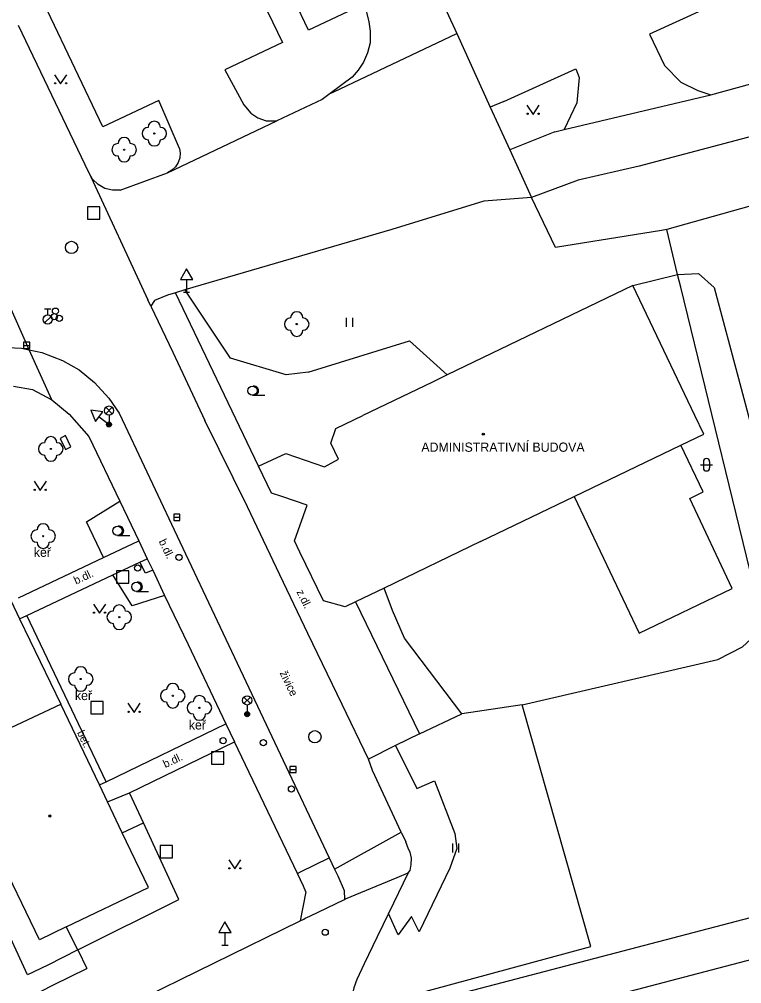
# Model space of a CAD drawing. Extents: x -595546 to -593986, y -1160845 to -1159202.
# Drawn here: x -595377.5 to -595318.9, y -1159973.4 to -1159895.1 of the extents above; entities that cross this region are included whole.
import ezdxf

# ---------------------------------------------------------------- set-up
doc = ezdxf.new("R2010")
doc.units = 0
for name, color, linetype in [('DOP - kresba z DSPS bez souradnic', 7, 'Continuous'), ('Level 22', 7, 'Continuous'), ('Level 24', 7, 'Continuous'), ('Level 26', 7, 'Continuous'), ('Level 27', 7, 'Continuous'), ('Level 28', 7, 'Continuous'), ('Level 33', 7, 'Continuous'), ('Level 34', 7, 'Continuous'), ('Level 36', 7, 'Continuous'), ('Level 39', 7, 'Continuous'), ('Specificka linie pasportu komunikaci', 7, 'Continuous'), ('TM - budovy zdene_ betonove - VP', 7, 'Continuous'), ('TM - chodniky - VP', 7, 'Continuous'), ('TM - hranice souvisleho porostu (skupiny stromu_ kere)', 7, 'Continuous'), ('TM - komunikace - VP', 7, 'Continuous'), ('TM - letecke snimky - pomocna linie', 7, 'Continuous'), ('TM - plot drateny_ kovovy - VP', 7, 'Continuous'), ('TM - popis objektu', 7, 'Continuous'), ('TM - popis povrchu', 7, 'Continuous'), ('TM - popis zelene', 7, 'Continuous'), ('TM - rozhrani ploch obecne - VP', 7, 'Continuous'), ('TM - vjezd na pozemek', 7, 'Continuous')]:
    doc.layers.add(name, color=color, linetype=linetype)

msp = doc.modelspace()

# ---------------------------------------------------------------- linework, layer by layer
at = {"layer": 'DOP - kresba z DSPS bez souradnic'}
for points in [[(-595273.92, -1159892.94), (-595272.87, -1159894.6), (-595272.97, -1159896.45), (-595274, -1159897.92), (-595324.96, -1159912.19)], [(-595324.07, -1159915.86), (-595322.38, -1159915.77), (-595321.1, -1159916.9), (-595319.02, -1159924.71), (-595308.56, -1159963.94), (-595308.87, -1159965.11), (-595309.49, -1159965.83), (-595341.24, -1159974.14), (-595345.72, -1159975.46)], [(-595333.89, -1160014.28), (-595332.35, -1160014.78), (-595299.69, -1160005.88), (-595298.92, -1160005.42), (-595298.32, -1160004.28), (-595298.22, -1160002.97), (-595306.81, -1159970.69), (-595307.47, -1159969.75), (-595309.17, -1159969.14), (-595342.3, -1159977.83), (-595343.58, -1159979.19), (-595334.37, -1160013.64), (-595333.89, -1160014.28)]]:
    msp.add_lwpolyline(points, dxfattribs=at)
at = {"layer": 'Level 22'}
for centre in [(-595366.58, -1159904.41), (-595369.03, -1159905.72), (-595355.01, -1159919.88), (-595374.99, -1159930.02), (-595375.61, -1159937.1), (-595369.43, -1159943.68), (-595372.56, -1159948.7), (-595365.08, -1159950.06), (-595362.92, -1159951.04)]:
    msp.add_circle(centre, 0.05, dxfattribs=at)
for centre, start, end in [((-595367.08, -1159904.41), 90, 270), ((-595366.58, -1159903.91), 0, 180), ((-595366.08, -1159904.41), 270, 90), ((-595369.03, -1159905.22), 0, 180), ((-595366.58, -1159904.91), 180, 0), ((-595369.53, -1159905.72), 90, 270), ((-595368.53, -1159905.72), 270, 90), ((-595369.03, -1159906.22), 180, 0), ((-595355.01, -1159919.38), 0, 180), ((-595355.51, -1159919.88), 90, 270), ((-595354.51, -1159919.88), 270, 90), ((-595355.01, -1159920.38), 180, 0), ((-595374.99, -1159929.52), 0, 180), ((-595375.49, -1159930.02), 90, 270), ((-595374.49, -1159930.02), 270, 90), ((-595374.99, -1159930.52), 180, 0), ((-595375.61, -1159936.6), 0, 180), ((-595376.11, -1159937.1), 90, 270), ((-595375.11, -1159937.1), 270, 90), ((-595375.61, -1159937.6), 180, 0), ((-595369.93, -1159943.68), 90, 270), ((-595369.43, -1159943.18), 0, 180), ((-595368.93, -1159943.68), 270, 90), ((-595369.43, -1159944.18), 180, 0), ((-595372.56, -1159948.2), 0, 180), ((-595373.06, -1159948.7), 90, 270), ((-595372.06, -1159948.7), 270, 90), ((-595372.56, -1159949.2), 180, 0), ((-595365.58, -1159950.06), 90, 270), ((-595365.08, -1159949.56), 0, 180), ((-595364.58, -1159950.06), 270, 90), ((-595362.92, -1159950.54), 0, 180), ((-595365.08, -1159950.56), 180, 0), ((-595363.42, -1159951.04), 90, 270), ((-595362.42, -1159951.04), 270, 90), ((-595362.92, -1159951.54), 180, 0)]:
    msp.add_arc(centre, 0.5, start, end, dxfattribs=at)
at = {"layer": 'Level 24'}
msp.add_lwpolyline([(-595373.355, -1159929.841), (-595373.79, -1159928.94), (-595374.24, -1159929.158), (-595373.805, -1159930.058)], close=True, dxfattribs=at)
at = {"layer": 'Level 26'}
for points in [[(-595372.02, -1159911.36), (-595371.02, -1159911.36), (-595371.02, -1159910.36), (-595372.02, -1159910.36)], [(-595369.65, -1159940.92), (-595368.65, -1159940.92), (-595368.65, -1159939.92), (-595369.65, -1159939.92)], [(-595371.74, -1159951.53), (-595370.74, -1159951.53), (-595370.74, -1159950.53), (-595371.74, -1159950.53)], [(-595361.93, -1159955.62), (-595360.93, -1159955.62), (-595360.93, -1159954.62), (-595361.93, -1159954.62)], [(-595366.1, -1159963.21), (-595365.1, -1159963.21), (-595365.1, -1159962.21), (-595366.1, -1159962.21)]]:
    msp.add_lwpolyline(points, close=True, dxfattribs=at)
at = {"layer": 'Level 27'}
for p, q in [((-595377.2, -1159921.61), (-595376.7, -1159921.61)), ((-595365, -1159935.57), (-595364.5, -1159935.57)), ((-595355.56, -1159956.05), (-595355.06, -1159956.05))]:
    msp.add_line(p, q, dxfattribs=at)
for points in [[(-595377.2, -1159921.86), (-595376.7, -1159921.86), (-595376.7, -1159921.36), (-595377.2, -1159921.36)], [(-595365, -1159935.82), (-595364.5, -1159935.82), (-595364.5, -1159935.32), (-595365, -1159935.32)], [(-595355.56, -1159956.3), (-595355.06, -1159956.3), (-595355.06, -1159955.8), (-595355.56, -1159955.8)]]:
    msp.add_lwpolyline(points, close=True, dxfattribs=at)
for centre in [(-595373.3, -1159913.66), (-595353.54, -1159953.39)]:
    msp.add_circle(centre, 0.5, dxfattribs=at)
at = {"layer": 'Level 28'}
for p, q in [((-595375.49, -1159918.635), (-595374.99, -1159918.635)), ((-595375.24, -1159919.135), (-595375.24, -1159918.635)), ((-595375.498, -1159919.782), (-595374.968, -1159919.252))]:
    msp.add_line(p, q, dxfattribs=at)
for centre, radius in [((-595374.71, -1159919.28), 0.25), ((-595374.61, -1159918.83), 0.25), ((-595375.24, -1159919.51), 0.375), ((-595374.3, -1159919.41), 0.25), ((-595364.57, -1159938.83), 0.25), ((-595367.93, -1159939.68), 0.25), ((-595360.99, -1159953.7), 0.25), ((-595357.72, -1159953.87), 0.25), ((-595355.44, -1159957.63), 0.25), ((-595352.7, -1159969.26), 0.25)]:
    msp.add_circle(centre, radius, dxfattribs=at)
at = {"layer": 'Level 33'}
for p, q in [((-595370.525, -1159927.17), (-595369.995, -1159926.64)), ((-595370.525, -1159926.64), (-595369.995, -1159927.17)), ((-595370.26, -1159927.28), (-595370.26, -1159928.03)), ((-595359.305, -1159950.7), (-595358.775, -1159950.17)), ((-595359.305, -1159950.17), (-595358.775, -1159950.7)), ((-595359.04, -1159950.81), (-595359.04, -1159951.56))]:
    msp.add_line(p, q, dxfattribs=at)
for centre, radius in [((-595370.26, -1159926.905), 0.375), ((-595370.26, -1159928.03), 0.2), ((-595370.26, -1159928.03), 0.145), ((-595370.26, -1159928.03), 0.0876), ((-595359.04, -1159950.435), 0.375), ((-595359.04, -1159951.56), 0.2), ((-595359.04, -1159951.56), 0.145), ((-595359.04, -1159951.56), 0.0876)]:
    msp.add_circle(centre, radius, dxfattribs=at)
at = {"layer": 'Level 34'}
for p, q in [((-595363.96, -1159916.272), (-595363.96, -1159917.29)), ((-595364.21, -1159917.29), (-595363.71, -1159917.29)), ((-595371.064, -1159927.406), (-595370.26, -1159928.03)), ((-595370.413, -1159928.227), (-595370.107, -1159927.833)), ((-595360.84, -1159969.292), (-595360.84, -1159970.31)), ((-595361.09, -1159970.31), (-595360.59, -1159970.31))]:
    msp.add_line(p, q, dxfattribs=at)
for points in [[(-595364.46, -1159916.272), (-595363.46, -1159916.272), (-595363.96, -1159915.406)], [(-595371.371, -1159927.801), (-595370.758, -1159927.011), (-595371.748, -1159926.875)], [(-595361.34, -1159969.292), (-595360.34, -1159969.292), (-595360.84, -1159968.426)]]:
    msp.add_lwpolyline(points, close=True, dxfattribs=at)
at = {"layer": 'Level 36'}
for p, q in [((-595350.964, -1159920.113), (-595350.964, -1159919.363)), ((-595350.464, -1159920.113), (-595350.464, -1159919.363)), ((-595358.61, -1159925.665), (-595357.61, -1159925.665)), ((-595322.226, -1159931.306), (-595321.226, -1159931.306)), ((-595321.976, -1159931.056), (-595321.976, -1159931.556)), ((-595321.476, -1159931.056), (-595321.476, -1159931.556)), ((-595369.57, -1159937.045), (-595368.57, -1159937.045)), ((-595368.04, -1159941.585), (-595367.04, -1159941.585)), ((-595342.344, -1159962.793), (-595342.344, -1159962.043)), ((-595341.844, -1159962.793), (-595341.844, -1159962.043))]:
    msp.add_line(p, q, dxfattribs=at)
for points in [[(-595374.69, -1159899.63), (-595374.19, -1159900.38), (-595373.69, -1159899.63)], [(-595336.31, -1159902.1), (-595335.81, -1159902.85), (-595335.31, -1159902.1)], [(-595376.35, -1159932.64), (-595375.85, -1159933.39), (-595375.35, -1159932.64)], [(-595371.53, -1159942.61), (-595371.03, -1159943.36), (-595370.53, -1159942.61)], [(-595368.72, -1159950.66), (-595368.22, -1159951.41), (-595367.72, -1159950.66)], [(-595360.54, -1159963.37), (-595360.04, -1159964.12), (-595359.54, -1159963.37)]]:
    msp.add_lwpolyline(points, dxfattribs=at)
for centre, radius in [((-595374.64, -1159900.33), 0.05), ((-595373.741, -1159900.33), 0.05), ((-595336.26, -1159902.8), 0.05), ((-595335.361, -1159902.8), 0.05), ((-595358.61, -1159925.29), 0.375), ((-595376.3, -1159933.34), 0.05), ((-595375.401, -1159933.34), 0.05), ((-595369.57, -1159936.67), 0.375), ((-595368.04, -1159941.21), 0.375), ((-595371.48, -1159943.31), 0.05), ((-595370.581, -1159943.31), 0.05), ((-595368.67, -1159951.36), 0.05), ((-595367.771, -1159951.36), 0.05), ((-595360.49, -1159964.07), 0.05), ((-595359.591, -1159964.07), 0.05)]:
    msp.add_circle(centre, radius, dxfattribs=at)
for centre, radius, start, end in [((-595358.485, -1159925.29), 0.375, 260.40593, 99.59407), ((-595321.726, -1159931.056), 0.25, 0, 180), ((-595321.726, -1159931.556), 0.25, 180, 0), ((-595369.445, -1159936.67), 0.375, 260.40593, 99.59407), ((-595367.915, -1159941.21), 0.375, 260.40593, 99.59407)]:
    msp.add_arc(centre, radius, start, end, dxfattribs=at)
at = {"layer": 'Level 39'}
for centre, radius in [((-595339.86, -1159928.82), 0.09), ((-595339.86, -1159928.82), 0.0398), ((-595375.07, -1159959.82), 0.09), ((-595375.07, -1159959.82), 0.0398)]:
    msp.add_circle(centre, radius, dxfattribs=at)
at = {"layer": 'Specificka linie pasportu komunikaci'}
for points in [[(-595352.29, -1159901.15), (-595352.01, -1159901.02), (-595342.02, -1159896.29)], [(-595365.5, -1159907.59), (-595356.63, -1159903.38)], [(-595376.74, -1159921.96), (-595381.02, -1159912.37)], [(-595374.91, -1159926.04), (-595376.74, -1159921.96)], [(-595350.25, -1159942.44), (-595345.03, -1159953.16)], [(-595345.03, -1159953.16), (-595346.98, -1159954.1)], [(-595354.96, -1159964.49), (-595360.07, -1159953.79)], [(-595346.98, -1159954.1), (-595349.18, -1159955.2)], [(-595346.98, -1159954.1), (-595345.26, -1159957.58), (-595343.83, -1159956.98), (-595342.18, -1159961.23), (-595342.02, -1159962.46), (-595342.58, -1159964.06), (-595345.07, -1159969.22), (-595345.68, -1159967.97), (-595346.77, -1159969.46), (-595347.55, -1159967.75)], [(-595369.18, -1159961.18), (-595367.47, -1159960.37)], [(-595354.96, -1159964.49), (-595354.7, -1159964.36), (-595352.38, -1159963.22)], [(-595351.94, -1159964.14), (-595351.67, -1159964.68)], [(-595345.96, -1159964.45), (-595347.55, -1159967.75)], [(-595354.26, -1159965.97), (-595354.47, -1159965.53), (-595354.96, -1159964.49)], [(-595351.67, -1159964.68), (-595351.17, -1159965.86), (-595351.13, -1159966.6)], [(-595354.26, -1159965.97), (-595354.74, -1159968.33)], [(-595347.55, -1159967.75), (-595348.47, -1159969.63), (-595349.53, -1159971.82), (-595350.14, -1159973.09), (-595350.38, -1159973.78), (-595350.51, -1159974.39)]]:
    msp.add_lwpolyline(points, dxfattribs=at)
at = {"layer": 'TM - budovy zdene_ betonove - VP'}
for points in [[(-595327.71, -1159916.74), (-595342.79, -1159924.01)], [(-595322.67, -1159927.29), (-595327.71, -1159916.74)], [(-595342.79, -1159924.01), (-595343.99, -1159924.59)], [(-595343.99, -1159924.59), (-595349.63, -1159927.31)], [(-595351.84, -1159928.37), (-595349.63, -1159927.31)], [(-595321.94, -1159928.82), (-595322.67, -1159927.29)], [(-595352.24, -1159929.55), (-595351.84, -1159928.37)], [(-595323.82, -1159929.71), (-595321.94, -1159928.82)], [(-595351.63, -1159930.84), (-595352.24, -1159929.55)], [(-595332.47, -1159933.87), (-595323.82, -1159929.71)], [(-595322, -1159933.51), (-595323.82, -1159929.71)], [(-595358.12, -1159931.41), (-595355.91, -1159930.38)], [(-595355.91, -1159930.38), (-595352.76, -1159931.46)], [(-595357.06, -1159933.62), (-595358.12, -1159931.41)], [(-595352.76, -1159931.46), (-595351.63, -1159930.84)], [(-595356.22, -1159933.89), (-595357.06, -1159933.62)], [(-595354.16, -1159934.58), (-595356.22, -1159933.89)], [(-595340.08, -1159937.54), (-595332.47, -1159933.87)], [(-595332.47, -1159933.87), (-595327.2, -1159944.99)], [(-595323.08, -1159934.03), (-595322, -1159933.51)], [(-595355.2, -1159937.48), (-595354.16, -1159934.58)], [(-595319.64, -1159941.34), (-595323.08, -1159934.03)], [(-595354.75, -1159938.4), (-595355.2, -1159937.48)], [(-595340.08, -1159937.54), (-595347.92, -1159941.32)], [(-595352.85, -1159942.35), (-595354.75, -1159938.4)], [(-595347.92, -1159941.32), (-595350.25, -1159942.44)], [(-595327.2, -1159944.99), (-595319.64, -1159941.34)], [(-595378.2, -1159942.38), (-595377.52, -1159943.81)], [(-595351.09, -1159942.85), (-595352.85, -1159942.35)], [(-595350.25, -1159942.44), (-595351.09, -1159942.85)], [(-595377.52, -1159943.81), (-595374.18, -1159950.75)], [(-595383.15, -1159954.95), (-595374.18, -1159950.75)], [(-595371.04, -1159957.3), (-595374.18, -1159950.75)], [(-595375.92, -1159969.88), (-595383.15, -1159954.95)], [(-595370.39, -1159958.67), (-595371.04, -1159957.3)], [(-595369.18, -1159961.18), (-595370.39, -1159958.67)], [(-595367.05, -1159965.63), (-595369.18, -1159961.18)], [(-595373.73, -1159968.82), (-595367.05, -1159965.63)], [(-595373.73, -1159968.82), (-595375.92, -1159969.88)]]:
    msp.add_lwpolyline(points, dxfattribs=at)
at = {"layer": 'TM - chodniky - VP'}
for points in [[(-595349.52, -1159893.87), (-595354.05, -1159896.02), (-595357.54, -1159888.69), (-595360.47, -1159882.56), (-595362.39, -1159878.52), (-595367.3, -1159868.23), (-595371.66, -1159859.08), (-595376.64, -1159848.62), (-595372.11, -1159846.44)], [(-595383.33, -1159851.83), (-595378.93, -1159849.72), (-595374.11, -1159859.74), (-595369.71, -1159868.89), (-595364.75, -1159879.19), (-595362.8, -1159883.25), (-595359.83, -1159889.43), (-595356.18, -1159897.02), (-595360.85, -1159899.23), (-595359.32, -1159902.09)], [(-595364.54, -1159905.63), (-595366.21, -1159901.74), (-595370.76, -1159903.87), (-595375.26, -1159894.45), (-595378.4, -1159887.85), (-595380.4, -1159883.66), (-595385.4, -1159873.18), (-595389.79, -1159863.98), (-595393.32, -1159856.59), (-595388.8, -1159854.45)], [(-595296.47, -1159882.69), (-595326.36, -1159896.34)], [(-595273.92, -1159892.94), (-595327.2, -1159907.06)], [(-595321.38, -1159901.28), (-595289.49, -1159892.46)], [(-595349.52, -1159893.87), (-595349.16, -1159895.35)], [(-595349.16, -1159895.35), (-595349.06, -1159896.1), (-595349.06, -1159897.05), (-595349.25, -1159897.86), (-595349.6, -1159898.62), (-595350.02, -1159899.27), (-595350.5, -1159899.83)], [(-595326.36, -1159896.34), (-595325.14, -1159898.88)], [(-595338.19, -1159901.8), (-595332.34, -1159899.16)], [(-595332.34, -1159899.16), (-595332.06, -1159899.86)], [(-595325.14, -1159898.88), (-595323.8, -1159900.25)], [(-595350.5, -1159899.83), (-595352.29, -1159901.15)], [(-595332.06, -1159899.86), (-595332.26, -1159901.92)], [(-595323.8, -1159900.25), (-595322.43, -1159900.91)], [(-595322.43, -1159900.91), (-595321.38, -1159901.28)], [(-595352.29, -1159901.15), (-595352.95, -1159901.64), (-595356.63, -1159903.38)], [(-595338.19, -1159901.8), (-595339.29, -1159902.28)], [(-595359.32, -1159902.09), (-595358.75, -1159902.76), (-595358.18, -1159903.14), (-595357.49, -1159903.37), (-595356.63, -1159903.38)], [(-595332.26, -1159901.92), (-595333.29, -1159904.09)], [(-595334.04, -1159904.27), (-595333.29, -1159904.09)], [(-595334.04, -1159904.27), (-595337.71, -1159905.74)], [(-595364.54, -1159905.63), (-595364.48, -1159906.01), (-595364.52, -1159906.39), (-595364.64, -1159906.76), (-595364.86, -1159907.1), (-595365.15, -1159907.39), (-595365.5, -1159907.59)], [(-595327.2, -1159907.06), (-595332.16, -1159908.2)], [(-595369.35, -1159909.01), (-595369.98, -1159909.02), (-595370.6, -1159908.87), (-595371.15, -1159908.56), (-595371.6, -1159908.12), (-595371.91, -1159907.57)], [(-595369.35, -1159909.01), (-595365.5, -1159907.59)], [(-595332.16, -1159908.2), (-595335.94, -1159909.61)], [(-595335.94, -1159909.61), (-595339.81, -1159909.91)], [(-595339.81, -1159909.91), (-595347.3, -1159912.2)], [(-595347.3, -1159912.2), (-595364.09, -1159917.1)], [(-595364.09, -1159917.1), (-595364.87, -1159917.33)], [(-595358.12, -1159931.41), (-595364.87, -1159917.33)], [(-595378.01, -1159924.91), (-595376.48, -1159925.18)], [(-595376.48, -1159925.18), (-595374.91, -1159926.04)], [(-595374.91, -1159926.04), (-595373.49, -1159927.19)], [(-595373.49, -1159927.19), (-595371.89, -1159929)], [(-595371.89, -1159929), (-595369.39, -1159934.25)], [(-595369.39, -1159934.25), (-595367.85, -1159937.48)], [(-595370.7, -1159938.83), (-595367.85, -1159937.48)], [(-595377.61, -1159942.1), (-595370.7, -1159938.83)], [(-595369.94, -1159940.24), (-595367.77, -1159939.22)], [(-595367.77, -1159939.22), (-595367.16, -1159938.93)], [(-595367.16, -1159938.93), (-595366.71, -1159939.87)], [(-595366.71, -1159939.87), (-595365.74, -1159941.91)], [(-595376.93, -1159943.53), (-595369.94, -1159940.24)], [(-595365.74, -1159941.91), (-595363.84, -1159945.89)], [(-595377.52, -1159943.81), (-595376.93, -1159943.53)], [(-595363.84, -1159945.89), (-595360.76, -1159952.35)], [(-595370.5, -1159957.04), (-595360.76, -1159952.35)], [(-595368.6, -1159957.93), (-595360.07, -1159953.79)], [(-595371.04, -1159957.3), (-595370.5, -1159957.04)], [(-595367.47, -1159960.37), (-595368.6, -1159957.93)], [(-595372.8, -1159970.69), (-595364.6, -1159966.61), (-595367.47, -1159960.37)]]:
    msp.add_lwpolyline(points, dxfattribs=at)
at = {"layer": 'TM - hranice souvisleho porostu (skupiny stromu_ kere)'}
for points in [[(-595364.09, -1159917.1), (-595363.96, -1159917.29)], [(-595354.09, -1159923.78), (-595355.87, -1159923.99), (-595360.39, -1159922.65), (-595363.96, -1159917.29)], [(-595370.7, -1159938.83), (-595372.08, -1159935.94), (-595369.39, -1159934.25)], [(-595365.74, -1159941.91), (-595368.37, -1159942.77), (-595369.94, -1159940.24)]]:
    msp.add_lwpolyline(points, dxfattribs=at)
at = {"layer": 'TM - komunikace - VP'}
for points in [[(-595371.91, -1159907.57), (-595377.62, -1159895.63)], [(-595371.91, -1159907.57), (-595367.11, -1159917.91)], [(-595366.86, -1159918.42), (-595367.11, -1159917.91)], [(-595366.86, -1159918.42), (-595365.09, -1159922.16), (-595362.47, -1159927.7)], [(-595383.04, -1159922.66), (-595382, -1159922.29), (-595380.77, -1159921.99), (-595379.09, -1159921.76), (-595377.36, -1159921.83), (-595376.74, -1159921.96)], [(-595376.74, -1159921.96), (-595375.72, -1159922.18), (-595374.03, -1159922.83), (-595372.69, -1159923.6), (-595371.43, -1159924.63), (-595370.28, -1159925.89), (-595369.44, -1159927.12), (-595368.95, -1159928.13)], [(-595368.95, -1159928.13), (-595364.96, -1159936.58), (-595352.38, -1159963.22)], [(-595359.02, -1159934.72), (-595362.47, -1159927.7)], [(-595356.66, -1159939.68), (-595359.02, -1159934.72)], [(-595354.11, -1159945), (-595356.66, -1159939.68)], [(-595351.33, -1159950.77), (-595354.11, -1159945)], [(-595349.18, -1159955.2), (-595351.33, -1159950.77)], [(-595348.85, -1159956.14), (-595349.18, -1159955.2)], [(-595346.53, -1159961.13), (-595348.85, -1159956.14)], [(-595351.94, -1159964.14), (-595346.53, -1159961.13)], [(-595345.96, -1159964.45), (-595345.8, -1159964.26), (-595345.71, -1159963.75), (-595345.7, -1159963.25), (-595345.81, -1159962.76), (-595345.92, -1159962.51), (-595346.15, -1159961.92)], [(-595352.38, -1159963.22), (-595351.94, -1159964.14)], [(-595351.13, -1159966.6), (-595351.04, -1159966.56), (-595346.85, -1159964.82), (-595345.96, -1159964.45)], [(-595354.74, -1159968.33), (-595354.44, -1159968.19), (-595354.32, -1159968.13), (-595353.94, -1159967.95), (-595351.13, -1159966.6)], [(-595370.02, -1159975.81), (-595368.65, -1159975.15), (-595354.74, -1159968.33)]]:
    msp.add_lwpolyline(points, dxfattribs=at)
at = {"layer": 'TM - letecke snimky - pomocna linie'}
for points in [[(-595327.71, -1159916.74), (-595324.07, -1159915.86)], [(-595354.09, -1159923.78), (-595345.85, -1159921.25), (-595342.79, -1159924.01)], [(-595345.03, -1159953.16), (-595341.6, -1159951.53)], [(-595346.53, -1159961.13), (-595346.15, -1159961.92)]]:
    msp.add_lwpolyline(points, dxfattribs=at)
at = {"layer": 'TM - plot drateny_ kovovy - VP'}
for points in [[(-595333.99, -1159913.65), (-595335.94, -1159909.61)], [(-595324.96, -1159912.19), (-595325.37, -1159912.28), (-595333.99, -1159913.65)], [(-595324.07, -1159915.86), (-595324.96, -1159912.19)], [(-595323.82, -1159916.87), (-595324.07, -1159915.86)], [(-595317.07, -1159944.48), (-595323.82, -1159916.87)], [(-595346.25, -1159945.39), (-595347.23, -1159943.14), (-595347.92, -1159941.32)], [(-595336.7, -1159950.79), (-595320.8, -1159947.11), (-595318.8, -1159946.1), (-595317.07, -1159944.48)], [(-595341.6, -1159951.53), (-595346.25, -1159945.39)], [(-595336.7, -1159950.79), (-595341.6, -1159951.53)], [(-595331.12, -1159970.43), (-595336.7, -1159950.79)], [(-595372.8, -1159970.69), (-595372.05, -1159972.2)], [(-595345.81, -1159974.4), (-595331.12, -1159970.43)], [(-595384.19, -1159978.36), (-595374.76, -1159973.54), (-595372.05, -1159972.2)]]:
    msp.add_lwpolyline(points, dxfattribs=at)
at = {"layer": 'TM - rozhrani ploch obecne - VP'}
for points in [[(-595333.29, -1159904.09), (-595321.38, -1159901.28)], [(-595364.87, -1159917.33), (-595365.52, -1159917.52)], [(-595366.56, -1159917.97), (-595366.86, -1159918.42)], [(-595365.52, -1159917.52), (-595366.56, -1159917.97)], [(-595367.85, -1159937.48), (-595367.16, -1159938.93)], [(-595366.71, -1159939.87), (-595367.31, -1159940.11), (-595367.77, -1159939.22)], [(-595370.5, -1159957.04), (-595376.93, -1159943.53)], [(-595360.76, -1159952.35), (-595360.07, -1159953.79)], [(-595370.39, -1159958.67), (-595368.6, -1159957.93)], [(-595372.8, -1159970.69), (-595375.23, -1159971.94), (-595376.89, -1159972.71), (-595379.83, -1159966.35), (-595379.13, -1159966), (-595379.69, -1159965.03), (-595379.13, -1159964.73)]]:
    msp.add_lwpolyline(points, dxfattribs=at)
at = {"layer": 'TM - vjezd na pozemek'}
for points in [[(-595344.37, -1159891.16), (-595342.02, -1159896.29)], [(-595342.02, -1159896.29), (-595339.29, -1159902.28)], [(-595339.29, -1159902.28), (-595337.71, -1159905.74)], [(-595337.71, -1159905.74), (-595335.94, -1159909.61)], [(-595372.8, -1159970.69), (-595373.73, -1159968.82)]]:
    msp.add_lwpolyline(points, dxfattribs=at)

# ---------------------------------------------------------------- texts
at = {"layer": 'TM - popis objektu'}
msp.add_text('ADMINISTRATIVNÍ BUDOVA', height=0.75, dxfattribs=at).set_placement((-595344.89, -1159930.25))
at = {"layer": 'TM - popis povrchu'}
for s, rotation, p in [('b.dl.', 295.49088, (-595366.24, -1159937.52)), ('b.dl.', 25.22243, (-595372.94, -1159941.04)), ('z.dl.', 296.17195, (-595355.05, -1159941.62)), ('živice', 295.51387, (-595356.41, -1159948.21)), ('bet.', 295.48316, (-595372.88, -1159953.05)), ('b.dl.', 25.22243, (-595365.69, -1159955.94))]:
    msp.add_text(s, height=0.65, rotation=rotation, dxfattribs=at).set_placement(p)
at = {"layer": 'TM - popis zelene'}
for p in [(-595376.37, -1159938.78), (-595373.03, -1159950.41), (-595363.78, -1159952.8)]:
    msp.add_text('keř', height=0.75, dxfattribs=at).set_placement(p)

doc.saveas('drawing.dxf')
